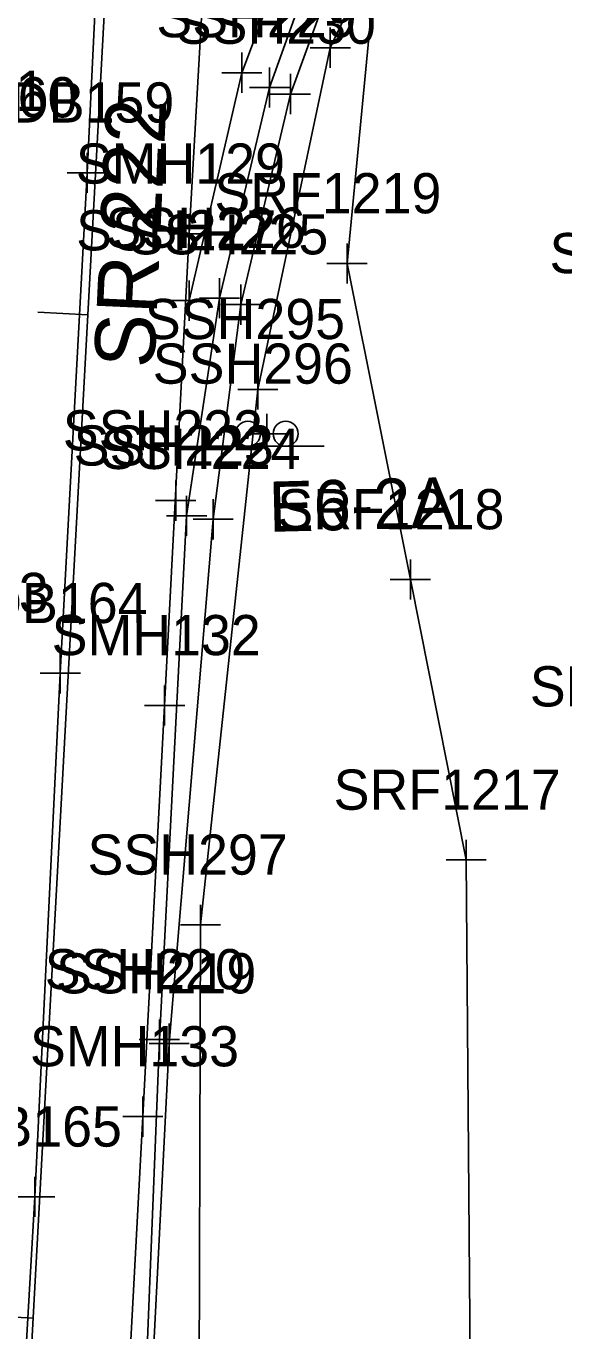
# Model space of a CAD drawing. Extents: x 941041 to 969446, y 397014 to 416764.
# Drawn here: x 951879.2 to 951932.7, y 403425.4 to 403555.2 of the extents above; entities that cross this region are included whole.
import ezdxf

# ---------------------------------------------------------------- set-up
doc = ezdxf.new("R2010")
doc.units = 0
for name, color, linetype in [('SURVEY - CENTERLINE - Preliminary', 7, 'Continuous'), ('SURVEY - CENTERLINE - Preliminary Curve Text', 7, 'Continuous'), ('SURVEY - DTM - Breaklines', 7, 'Continuous'), ('SURVEY - DTM - Breaklines - Points - Locators', 7, 'Continuous'), ('SURVEY - DTM - Breaklines - Points - Numbers', 7, 'Continuous'), ('SURVEY - ROADSIDE BARRIERS - Points - Locators', 7, 'Continuous'), ('SURVEY - ROADSIDE BARRIERS - Points - Numbers', 7, 'Continuous'), ('SURVEY - ROADSIDE BARRIERS with Text', 7, 'Continuous'), ('SURVEY - TRAFFIC CONTROL - Signs - Points - Locators', 7, 'Continuous'), ('SURVEY - TRAFFIC CONTROL - Signs - Points - Numbers', 7, 'Continuous'), ('SURVEY - TRAFFIC CONTROL - Signs and Devices with Text', 7, 'Continuous'), ('SURVEY - TRANSPORTATION - Features', 7, 'Continuous'), ('SURVEY - TRANSPORTATION - Features - Points - Locators', 7, 'Continuous'), ('SURVEY - TRANSPORTATION - Features - Points - Numbers', 7, 'Continuous'), ('SURVEY - TRANSPORTATION - Roads', 7, 'Continuous'), ('SURVEY - TRANSPORTATION - Roads - Points - Locators', 7, 'Continuous'), ('SURVEY - TRANSPORTATION - Roads - Points - Numbers', 7, 'Continuous'), ('SURVEY - TRANSPORTATION - Roads Text', 7, 'Continuous'), ('SURVEY - UTILITIES - Telephone (Underground) - Points - Locators', 7, 'Continuous'), ('SURVEY - UTILITIES - Telephone (Underground) - Points - Numbers', 7, 'Continuous'), ('SURVEY - UTILITIES - Telephone (Underground) with Text', 7, 'Continuous')]:
    doc.layers.add(name, color=color, linetype=linetype)

msp = doc.modelspace()

# ---------------------------------------------------------------- linework, layer by layer
at = {"layer": 'SURVEY - CENTERLINE - Preliminary'}
msp.add_line((951818.98, 402312.97), (951929.94, 404341.52), dxfattribs=at)
at = {"layer": 'SURVEY - CENTERLINE - Preliminary Curve Text'}
for p, q in [((951885.36, 403526.5), (951880.37, 403526.77)), ((951879.9, 403426.65), (951874.9, 403426.92))]:
    msp.add_line(p, q, dxfattribs=at)
at = {"layer": 'SURVEY - DTM - Breaklines'}
msp.add_lwpolyline([(951899.88, 403797.03), (951897.46, 403756.49), (951895.1, 403715.33), (951892.65, 403672.69), (951890.1, 403629.58), (951887.41, 403584.59), (951885.29, 403540.64), (951882.61, 403490.83), (951880.06, 403438.72), (951877.65, 403396.76)], dxfattribs=at)
at = {"layer": 'SURVEY - DTM - Breaklines - Points - Locators'}
for p, q in [((951885.29, 403542.64), (951885.29, 403538.64)), ((951887.29, 403540.64), (951883.29, 403540.64)), ((951882.61, 403492.83), (951882.61, 403488.83)), ((951884.61, 403490.83), (951880.61, 403490.83)), ((951880.06, 403440.72), (951880.06, 403436.72)), ((951882.06, 403438.72), (951878.06, 403438.72))]:
    msp.add_line(p, q, dxfattribs=at)
at = {"layer": 'SURVEY - ROADSIDE BARRIERS - Points - Locators'}
for p, q in [((951905.51, 403550.48), (951905.51, 403546.48)), ((951907.51, 403548.48), (951903.51, 403548.48)), ((951900.59, 403529.52), (951900.59, 403525.52)), ((951902.59, 403527.52), (951898.59, 403527.52)), ((951897.83, 403508.16), (951897.83, 403504.16)), ((951899.83, 403506.16), (951895.83, 403506.16)), ((951893.44, 403455.97), (951893.44, 403451.97)), ((951895.44, 403453.97), (951891.44, 403453.97))]:
    msp.add_line(p, q, dxfattribs=at)
at = {"layer": 'SURVEY - ROADSIDE BARRIERS with Text'}
msp.add_lwpolyline([(951891, 403405.77), (951893.44, 403453.97), (951897.83, 403506.16), (951900.59, 403527.52), (951905.51, 403548.48), (951912.86, 403568.68), (951921.41, 403582.37), (951932.82, 403592.93), (951951.38, 403603.99), (952001.2, 403621.62), (952051.8, 403638.11), (952106.81, 403655.71), (952163.71, 403674.44), (952216.21, 403691.51), (952270.15, 403708.94), (952288.83, 403714.2), (952305.98, 403717.16)], dxfattribs=at)
at = {"layer": 'SURVEY - TRAFFIC CONTROL - Signs - Points - Locators'}
for p, q in [((951903.16, 403516.65), (951903.16, 403512.65)), ((951901.16, 403514.65), (951905.16, 403514.65))]:
    msp.add_line(p, q, dxfattribs=at)
at = {"layer": 'SURVEY - TRAFFIC CONTROL - Signs and Devices with Text'}
msp.add_line((951908.86, 403513.42), (951897.66, 403513.42), dxfattribs=at)
for centre in [(951901.29, 403514.67), (951905.04, 403514.67)]:
    msp.add_circle(centre, 1.25, dxfattribs=at)
at = {"layer": 'SURVEY - TRANSPORTATION - Features'}
msp.add_lwpolyline([(952518.71, 403793.8), (952465.54, 403774.16), (952410.35, 403753.67), (952351.49, 403733.28), (952301.32, 403715.13), (952247.22, 403698.89), (952186.41, 403679.1), (952134.85, 403662.49), (952085.04, 403646.28), (952027.94, 403627.74), (951972.26, 403608.87), (951935.7, 403591.12), (951920.05, 403575.28), (951909.48, 403553.09), (951902.27, 403519.09), (951896.56, 403465.79), (951896.39, 403409.59)], dxfattribs=at)
at = {"layer": 'SURVEY - TRANSPORTATION - Features - Points - Locators'}
for p, q in [((951909.48, 403555.09), (951909.48, 403551.09)), ((951911.48, 403553.09), (951907.48, 403553.09)), ((951902.27, 403521.09), (951902.27, 403517.09)), ((951904.27, 403519.09), (951900.27, 403519.09)), ((951896.56, 403467.79), (951896.56, 403463.79)), ((951898.56, 403465.79), (951894.56, 403465.79))]:
    msp.add_line(p, q, dxfattribs=at)
at = {"layer": 'SURVEY - TRANSPORTATION - Roads'}
for points in [[(952697.16, 403893.97), (952636.52, 403857.4), (952587.51, 403831.79), (952534.88, 403806.99), (952483.18, 403785.72), (952429.44, 403765.14), (952375.1, 403746.86), (952316.97, 403727.68), (952269.24, 403712.39), (952214.85, 403694.47), (952162.76, 403677.58), (952105.34, 403658.92), (952051.28, 403641.38), (951999.19, 403624.43), (951950.5, 403607.88), (951929.86, 403596.04), (951918.46, 403586), (951908.99, 403572.79), (951900.68, 403550.6), (951895.43, 403527.92)], [(951910.44, 403816.38), (951909.78, 403796.1), (951907.19, 403750.35), (951904.96, 403708.94), (951903.82, 403688.35), (951901.08, 403636.46), (951898.62, 403590.4), (951895.42, 403534.56), (951892.99, 403487.63), (951890.83, 403446.71), (951888.55, 403404.06), (951867.61, 403389.53)], [(951888.55, 403404.06), (951890.52, 403405.42), (951892.47, 403454.38), (951895.18, 403506.5), (951898.46, 403528.17), (951903.43, 403549.13), (951910.72, 403569.5), (951920.23, 403583.69), (951931.46, 403594.64), (951950.73, 403605.35), (952000.39, 403622.45), (952051.63, 403639.28), (952105.97, 403657.11), (952163.28, 403675.65), (952215.47, 403692.61), (952269.8, 403710.2), (952318.41, 403725.67), (952375.45, 403744.64), (952429.92, 403763.07), (952483.94, 403783.74), (952536.56, 403804.59)]]:
    msp.add_lwpolyline(points, dxfattribs=at)
at = {"layer": 'SURVEY - TRANSPORTATION - Roads - Points - Locators'}
for p, q in [((951900.68, 403552.6), (951900.68, 403548.6)), ((951902.68, 403550.6), (951898.68, 403550.6)), ((951903.43, 403551.13), (951903.43, 403547.13)), ((951905.43, 403549.13), (951901.43, 403549.13)), ((951895.42, 403536.56), (951895.42, 403532.56)), ((951897.42, 403534.56), (951893.42, 403534.56)), ((951895.43, 403529.92), (951895.43, 403525.92)), ((951898.46, 403530.17), (951898.46, 403526.17)), ((951897.43, 403527.92), (951893.43, 403527.92)), ((951900.46, 403528.17), (951896.46, 403528.17)), ((951894.1, 403510.01), (951894.1, 403506.01)), ((951895.18, 403508.5), (951895.18, 403504.5)), ((951896.1, 403508.01), (951892.1, 403508.01)), ((951897.18, 403506.5), (951893.18, 403506.5)), ((951892.99, 403489.63), (951892.99, 403485.63)), ((951894.99, 403487.63), (951890.99, 403487.63)), ((951892.47, 403456.38), (951892.47, 403452.38)), ((951894.47, 403454.38), (951890.47, 403454.38)), ((951890.83, 403448.71), (951890.83, 403444.71)), ((951892.83, 403446.71), (951888.83, 403446.71))]:
    msp.add_line(p, q, dxfattribs=at)
at = {"layer": 'SURVEY - UTILITIES - Telephone (Underground) - Points - Locators'}
for p, q in [((951911.15, 403533.61), (951911.15, 403529.61)), ((951913.15, 403531.61), (951909.15, 403531.61)), ((951917.45, 403502.16), (951917.45, 403498.16)), ((951919.45, 403500.16), (951915.45, 403500.16)), ((951923, 403474.25), (951923, 403470.25)), ((951925, 403472.25), (951921, 403472.25))]:
    msp.add_line(p, q, dxfattribs=at)
at = {"layer": 'SURVEY - UTILITIES - Telephone (Underground) with Text'}
msp.add_lwpolyline([(951921.07, 403252.51), (951917.25, 403313.57), (951917.07, 403357.96), (951918.67, 403383.17), (951923.5, 403409.87), (951923, 403472.25), (951917.45, 403500.16), (951911.15, 403531.61), (951914.78, 403569.3), (951914.97, 403577.1), (951921.59, 403637.92), (951914.39, 403680.01), (951913.22, 403722.9), (951915.33, 403763.7), (951917.64, 403811.41), (951920.12, 403862.53), (951924.09, 403909.79), (951927.51, 403936), (951928.78, 403988.58), (951930.83, 404027.45)], dxfattribs=at)

# ---------------------------------------------------------------- texts
at = {"layer": 'SURVEY - DTM - Breaklines - Points - Numbers'}
for s, p in [('SDB159', (951874.03, 403545.64)), ('SRF727', (951931.3, 403530.65)), ('SDB164', (951871.37, 403495.83)), ('SRF726', (951929.34, 403487.53)), ('SDB165', (951868.82, 403443.72))]:
    msp.add_text(s, height=4, dxfattribs=at).set_placement(p)
at = {"layer": 'SURVEY - ROADSIDE BARRIERS - Points - Numbers'}
for s, p in [('SSH230', (951894.1, 403553.48)), ('SSH225', (951889.36, 403532.52)), ('SSH224', (951886.59, 403511.16)), ('SSH219', (951882.19, 403458.97))]:
    msp.add_text(s, height=4, dxfattribs=at).set_placement(p)
at = {"layer": 'SURVEY - TRAFFIC CONTROL - Signs - Points - Numbers'}
msp.add_text('SSH296', height=4, dxfattribs=at).set_placement((951891.81, 403519.65))
at = {"layer": 'SURVEY - TRAFFIC CONTROL - Signs and Devices with Text'}
msp.add_text('E6-2A', height=5, rotation=1.4666, dxfattribs=at).set_placement((951903.41, 403504.9))
at = {"layer": 'SURVEY - TRANSPORTATION - Features - Points - Numbers'}
for s, p in [('SSH295', (951891.03, 403524.09)), ('SSH297', (951885.32, 403470.79))]:
    msp.add_text(s, height=4, dxfattribs=at).set_placement(p)
at = {"layer": 'SURVEY - TRANSPORTATION - Roads - Points - Numbers'}
for s, p in [('SSH229', (951892.17, 403554.13)), ('SDB161', (951861.22, 403546.8)), ('SDB160', (951864.4, 403546.16)), ('SMH129', (951884.16, 403539.56)), ('SSH227', (951884.19, 403532.92)), ('SSH226', (951887.11, 403533.17)), ('SSH222', (951882.86, 403513.01)), ('SSH223', (951883.94, 403511.5)), ('SDB163', (951861.53, 403496.83)), ('SMH132', (951881.75, 403492.63)), ('SSH220', (951881.06, 403459.38)), ('SMH133', (951879.59, 403451.71))]:
    msp.add_text(s, height=4, dxfattribs=at).set_placement(p)
at = {"layer": 'SURVEY - TRANSPORTATION - Roads Text'}
msp.add_text('SR 222', height=6, rotation=87.3974, dxfattribs=at).set_placement((951891.96, 403521.13))
at = {"layer": 'SURVEY - UTILITIES - Telephone (Underground) - Points - Numbers'}
for s, p in [('SRF1219', (951897.94, 403536.61)), ('SRF1218', (951904.21, 403505.16)), ('SRF1217', (951909.81, 403477.25))]:
    msp.add_text(s, height=4, dxfattribs=at).set_placement(p)

doc.saveas('drawing.dxf')
